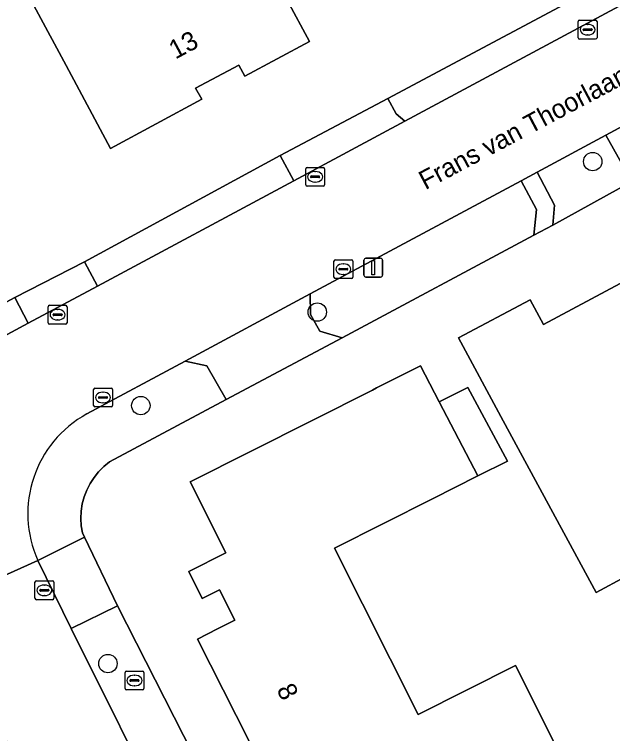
# Model space of a CAD drawing. Extents: x 157320 to 158835, y 386650 to 388491.
# Drawn here: x 158226.53 to 158258.31, y 387181.77 to 387219.95 of the extents above; entities that cross this region are included whole.
import ezdxf

# ---------------------------------------------------------------- set-up
doc = ezdxf.new("R2010")
doc.units = 0
for name, color, linetype in [('IMGEO_Berm_groen', 7, 'Continuous'), ('IMGEO_Boom', 7, 'Continuous'), ('IMGEO_Brandkraan', 7, 'Continuous'), ('IMGEO_Erf', 7, 'Continuous'), ('IMGEO_Groenvoorziening', 7, 'Continuous'), ('IMGEO_Kolk', 7, 'Continuous'), ('IMGEO_Lichtmast', 7, 'Continuous'), ('IMGEO_Openbare_ruimte_label', 7, 'Continuous'), ('IMGEO_Pand', 7, 'Continuous'), ('IMGEO_Pand_nummerreeks', 7, 'Continuous'), ('IMGEO_Rijbaan_lokaal_gesloten', 7, 'Continuous'), ('IMGEO_Voetpad_open', 7, 'Continuous')]:
    doc.layers.add(name, color=color, linetype=linetype)

msp = doc.modelspace()

# ---------------------------------------------------------------- linework, layer by layer
at = {"layer": 'IMGEO_Berm_groen'}
for points in [[(158257.948, 387213.535), (158254.289, 387211.565), (158255.217, 387209.817), (158255.131, 387208.755), (158259.322, 387211.069)], [(158254.127, 387208.218), (158254.255, 387209.589), (158253.448, 387211.114), (158242.247, 387205.106), (158242.26, 387204.011), (158242.754, 387203.134), (158243.935, 387202.783)], [(158232.002, 387188.552), (158229.541, 387187.344), (158239.92, 387166.54), (158242.522, 387167.891)]]:
    msp.add_lwpolyline(points, close=True, dxfattribs=at)
for points in [[(158230.135, 387193.957), (158230.234, 387194.333), (158230.373, 387194.696), (158230.548, 387195.042), (158230.758, 387195.369), (158231.002, 387195.671), (158231.276, 387195.947), (158231.577, 387196.192), (158237.773, 387199.496), (158236.756, 387201.297), (158235.597, 387201.538), (158230.378, 387198.739)], [(158227.78, 387190.953), (158230.26, 387192.2), (158230.137, 387192.426), (158230.078, 387192.798), (158230.056, 387193.186), (158230.075, 387193.574), (158230.135, 387193.957)]]:
    msp.add_lwpolyline(points, dxfattribs=at)
msp.add_arc((158233.274, 387193.446), 6.033, 118.6863, 204.4084, dxfattribs=at)
at = {"layer": 'IMGEO_Boom'}
for centre in [(158257.249, 387212.133), (158242.618, 387204.142), (158233.243, 387199.18), (158231.493, 387185.484)]:
    msp.add_circle(centre, 0.489, dxfattribs=at)
at = {"layer": 'IMGEO_Brandkraan'}
for p, q in [((158232.406, 387184.161), (158232.406, 387185.013)), ((158232.481, 387185.087), (158233.333, 387185.087)), ((158232.894, 387184.867), (158232.919, 387184.867)), ((158233.407, 387185.013), (158233.407, 387184.161)), ((158232.665, 387184.581), (158232.665, 387184.593)), ((158233.103, 387184.544), (158232.705, 387184.544)), ((158232.708, 387184.63), (158233.106, 387184.63)), ((158233.149, 387184.593), (158233.149, 387184.581)), ((158233.333, 387184.087), (158232.481, 387184.087)), ((158232.917, 387184.307), (158232.892, 387184.307))]:
    msp.add_line(p, q, dxfattribs=at)
for points in [[(158232.406, 387184.161), (158232.406, 387185.013)], [(158232.481, 387185.087), (158233.333, 387185.087)], [(158233.407, 387185.013), (158233.407, 387184.161)], [(158233.333, 387184.087), (158232.481, 387184.087)]]:
    msp.add_lwpolyline(points, dxfattribs=at)
for centre, radius, start, end in [((158232.483, 387185.011), 0.0765, 91.552, 178.448), ((158232.483, 387185.011), 0.0765, 91.552, 178.448), ((158233.331, 387185.011), 0.0765, 1.552, 88.448), ((158233.331, 387185.011), 0.0765, 1.552, 88.448), ((158232.705, 387184.59), 0.0403, 85.8775, 175.7526), ((158232.702, 387184.58), 0.0366, 178.938, 274.7102), ((158233.106, 387184.587), 0.043, 264.8664, 352.4533), ((158233.11, 387184.592), 0.0386, 1.7309, 96.639), ((158232.483, 387184.163), 0.0765, 181.552, 268.448), ((158232.483, 387184.163), 0.0765, 181.552, 268.448), ((158233.331, 387184.163), 0.0765, 271.552, 358.448), ((158233.331, 387184.163), 0.0765, 271.552, 358.448)]:
    msp.add_arc(centre, radius, start, end, dxfattribs=at)
for centre, major_axis, ratio, start_param, end_param in [((158232.893, 387184.587), (-0.387, 0.002), 0.722429, 4.712389, 7.853982), ((158232.918, 387184.587), (-0.39, 0.002), 0.717154, 1.570796, 4.712389)]:
    msp.add_ellipse(centre, major_axis=major_axis, ratio=ratio, start_param=start_param, end_param=end_param, dxfattribs=at)
at = {"layer": 'IMGEO_Erf'}
for points in [[(158197.427, 387189.413), (158201.462, 387191.335), (158203.245, 387192.312), (158205.838, 387193.797), (158207.549, 387194.826), (158209.369, 387195.668), (158213.782, 387198.067), (158226.542, 387204.916), (158230.252, 387206.815), (158240.65, 387212.458), (158246.372, 387215.477), (158259.181, 387222.335), (158262.73, 387224.252), (158272.64, 387229.657), (158274.12, 387230.46), (158275.497, 387231.221), (158282.317, 387234.838)], [(158259.322, 387211.069), (158255.131, 387208.755), (158254.127, 387208.218), (158243.935, 387202.783), (158237.773, 387199.496), (158231.577, 387196.192), (158231.276, 387195.947), (158231.002, 387195.671), (158230.758, 387195.369), (158230.548, 387195.042), (158230.373, 387194.696), (158230.234, 387194.333), (158230.135, 387193.957), (158230.075, 387193.574), (158230.056, 387193.186), (158230.078, 387192.798), (158230.137, 387192.426), (158230.26, 387192.2), (158232.002, 387188.552), (158242.522, 387167.891)]]:
    msp.add_lwpolyline(points, dxfattribs=at)
for points in [[(158241.026, 387220.709), (158242.204, 387218.515), (158238.769, 387216.67), (158238.448, 387217.248), (158236.147, 387216.025), (158236.488, 387215.454), (158231.639, 387212.832), (158229.273, 387217.237), (158225.963, 387223.397), (158236.532, 387229.081), (158239.839, 387222.92)], [(158268.284, 387190.623), (158267.152, 387191.535), (158261.834, 387188.644), (158260.577, 387190.956), (158257.429, 387189.254), (158252.499, 387198.374), (158250.122, 387202.772), (158253.928, 387204.798), (158254.635, 387203.478), (158262.778, 387207.837), (158262.012, 387209.243), (158265.472, 387211.127), (158266.96, 387208.396), (158269.351, 387204.006), (158270.596, 387201.721), (158267.471, 387199.97), (158270.919, 387193.583), (158270.865, 387192.027)], [(158248.283, 387176.708), (158243.816, 387174.461), (158241.391, 387179.203), (158240.357, 387178.677), (158236.258, 387186.782), (158237.319, 387187.324), (158238.237, 387187.793), (158237.424, 387189.402), (158236.508, 387188.936), (158235.792, 387190.374), (158237.759, 387191.367), (158235.863, 387195.124), (158245.553, 387200.004), (158245.769, 387200.113), (158248.099, 387201.286), (158249.098, 387199.374), (158250.609, 387200.135), (158252.718, 387196.235), (158251.152, 387195.446), (158248.734, 387194.228), (158243.529, 387191.607), (158247.974, 387182.784), (158253.142, 387185.384), (158255.644, 387180.411)]]:
    msp.add_lwpolyline(points, close=True, dxfattribs=at)
at = {"layer": 'IMGEO_Groenvoorziening'}
for points in [[(158259.874, 387221.054), (158259.181, 387222.335), (158246.372, 387215.477), (158246.809, 387214.66), (158247.26, 387214.274)], [(158241.377, 387211.119), (158240.65, 387212.458), (158230.252, 387206.815), (158230.947, 387205.52)], [(158222.382, 387200.932), (158227.265, 387203.556), (158226.542, 387204.916), (158213.782, 387198.067), (158214.526, 387196.669)]]:
    msp.add_lwpolyline(points, close=True, dxfattribs=at)
at = {"layer": 'IMGEO_Kolk'}
for p, q in [((158256.553, 387219.636), (158257.405, 387219.636)), ((158256.478, 387218.71), (158256.478, 387219.562)), ((158256.966, 387219.416), (158256.991, 387219.416)), ((158257.479, 387219.562), (158257.479, 387218.71)), ((158256.737, 387219.13), (158256.737, 387219.142)), ((158257.175, 387219.093), (158256.777, 387219.093)), ((158256.78, 387219.179), (158257.178, 387219.179)), ((158256.989, 387218.856), (158256.964, 387218.856)), ((158257.221, 387219.142), (158257.221, 387219.13)), ((158257.405, 387218.636), (158256.553, 387218.636)), ((158242.001, 387210.899), (158242.001, 387211.751)), ((158242.076, 387211.825), (158242.928, 387211.825)), ((158242.489, 387211.605), (158242.514, 387211.605)), ((158243.002, 387211.751), (158243.002, 387210.899)), ((158242.26, 387211.319), (158242.26, 387211.331)), ((158242.698, 387211.282), (158242.3, 387211.282)), ((158242.303, 387211.368), (158242.701, 387211.368)), ((158242.744, 387211.331), (158242.744, 387211.319)), ((158242.928, 387210.825), (158242.076, 387210.825)), ((158242.512, 387211.045), (158242.487, 387211.045)), ((158243.501, 387205.994), (158243.501, 387206.846)), ((158243.576, 387206.92), (158244.428, 387206.92)), ((158243.989, 387206.7), (158244.014, 387206.7)), ((158244.502, 387206.846), (158244.502, 387205.994)), ((158243.76, 387206.414), (158243.76, 387206.426)), ((158244.198, 387206.377), (158243.8, 387206.377)), ((158243.803, 387206.463), (158244.201, 387206.463)), ((158244.244, 387206.426), (158244.244, 387206.414)), ((158244.428, 387205.92), (158243.576, 387205.92)), ((158244.012, 387206.14), (158243.987, 387206.14)), ((158228.323, 387203.577), (158228.323, 387204.429)), ((158228.398, 387204.503), (158229.25, 387204.503)), ((158229.324, 387204.429), (158229.324, 387203.577)), ((158228.582, 387203.997), (158228.582, 387204.009)), ((158229.02, 387203.96), (158228.622, 387203.96)), ((158228.625, 387204.046), (158229.023, 387204.046)), ((158228.811, 387204.283), (158228.836, 387204.283)), ((158229.066, 387204.009), (158229.066, 387203.997)), ((158228.834, 387203.723), (158228.809, 387203.723)), ((158229.25, 387203.503), (158228.398, 387203.503)), ((158230.734, 387199.182), (158230.734, 387200.034)), ((158230.809, 387200.108), (158231.661, 387200.108)), ((158231.222, 387199.888), (158231.247, 387199.888)), ((158231.735, 387200.034), (158231.735, 387199.182)), ((158230.993, 387199.602), (158230.993, 387199.614)), ((158231.431, 387199.565), (158231.033, 387199.565)), ((158231.036, 387199.651), (158231.434, 387199.651)), ((158231.477, 387199.614), (158231.477, 387199.602)), ((158231.661, 387199.108), (158230.809, 387199.108)), ((158231.245, 387199.328), (158231.22, 387199.328)), ((158227.693, 387189.875), (158228.545, 387189.875)), ((158227.618, 387188.949), (158227.618, 387189.801)), ((158228.106, 387189.655), (158228.131, 387189.655)), ((158228.619, 387189.801), (158228.619, 387188.949)), ((158227.877, 387189.369), (158227.877, 387189.381)), ((158228.315, 387189.332), (158227.917, 387189.332)), ((158227.92, 387189.418), (158228.318, 387189.418)), ((158228.129, 387189.095), (158228.104, 387189.095)), ((158228.361, 387189.381), (158228.361, 387189.369)), ((158228.545, 387188.875), (158227.693, 387188.875))]:
    msp.add_line(p, q, dxfattribs=at)
for points in [[(158256.553, 387219.636), (158257.405, 387219.636)], [(158256.478, 387218.71), (158256.478, 387219.562)], [(158257.479, 387219.562), (158257.479, 387218.71)], [(158257.405, 387218.636), (158256.553, 387218.636)], [(158242.001, 387210.899), (158242.001, 387211.751)], [(158242.076, 387211.825), (158242.928, 387211.825)], [(158243.002, 387211.751), (158243.002, 387210.899)], [(158242.928, 387210.825), (158242.076, 387210.825)], [(158243.501, 387205.994), (158243.501, 387206.846)], [(158243.576, 387206.92), (158244.428, 387206.92)], [(158244.502, 387206.846), (158244.502, 387205.994)], [(158244.428, 387205.92), (158243.576, 387205.92)], [(158228.323, 387203.577), (158228.323, 387204.429)], [(158228.398, 387204.503), (158229.25, 387204.503)], [(158229.324, 387204.429), (158229.324, 387203.577)], [(158229.25, 387203.503), (158228.398, 387203.503)], [(158230.734, 387199.182), (158230.734, 387200.034)], [(158230.809, 387200.108), (158231.661, 387200.108)], [(158231.735, 387200.034), (158231.735, 387199.182)], [(158231.661, 387199.108), (158230.809, 387199.108)], [(158227.693, 387189.875), (158228.545, 387189.875)], [(158227.618, 387188.949), (158227.618, 387189.801)], [(158228.619, 387189.801), (158228.619, 387188.949)], [(158228.545, 387188.875), (158227.693, 387188.875)]]:
    msp.add_lwpolyline(points, dxfattribs=at)
for centre, radius, start, end in [((158256.555, 387219.56), 0.0765, 91.552, 178.448), ((158256.555, 387219.56), 0.0765, 91.552, 178.448), ((158257.403, 387219.56), 0.0765, 1.552, 88.448), ((158257.403, 387219.56), 0.0765, 1.552, 88.448), ((158256.777, 387219.139), 0.0403, 85.8775, 175.7526), ((158256.774, 387219.129), 0.0366, 178.938, 274.7102), ((158257.178, 387219.136), 0.043, 264.8664, 352.4533), ((158257.182, 387219.141), 0.0386, 1.7309, 96.639), ((158256.555, 387218.712), 0.0765, 181.552, 268.448), ((158256.555, 387218.712), 0.0765, 181.552, 268.448), ((158257.403, 387218.712), 0.0765, 271.552, 358.448), ((158257.403, 387218.712), 0.0765, 271.552, 358.448), ((158242.078, 387211.749), 0.0765, 91.552, 178.448), ((158242.078, 387211.749), 0.0765, 91.552, 178.448), ((158242.926, 387211.749), 0.0765, 1.552, 88.448), ((158242.926, 387211.749), 0.0765, 1.552, 88.448), ((158242.3, 387211.328), 0.0403, 85.8775, 175.7526), ((158242.297, 387211.318), 0.0366, 178.938, 274.7102), ((158242.701, 387211.325), 0.043, 264.8664, 352.4533), ((158242.705, 387211.33), 0.0386, 1.7309, 96.639), ((158242.078, 387210.901), 0.0765, 181.552, 268.448), ((158242.078, 387210.901), 0.0765, 181.552, 268.448), ((158242.926, 387210.901), 0.0765, 271.552, 358.448), ((158242.926, 387210.901), 0.0765, 271.552, 358.448), ((158243.578, 387206.844), 0.0765, 91.552, 178.448), ((158243.578, 387206.844), 0.0765, 91.552, 178.448), ((158244.426, 387206.844), 0.0765, 1.552, 88.448), ((158244.426, 387206.844), 0.0765, 1.552, 88.448), ((158243.8, 387206.423), 0.0403, 85.8775, 175.7526), ((158243.797, 387206.413), 0.0366, 178.938, 274.7102), ((158244.201, 387206.42), 0.043, 264.8664, 352.4533), ((158244.205, 387206.425), 0.0386, 1.7309, 96.639), ((158243.578, 387205.996), 0.0765, 181.552, 268.448), ((158243.578, 387205.996), 0.0765, 181.552, 268.448), ((158244.426, 387205.996), 0.0765, 271.552, 358.448), ((158244.426, 387205.996), 0.0765, 271.552, 358.448), ((158228.4, 387204.427), 0.0765, 91.552, 178.448), ((158228.4, 387204.427), 0.0765, 91.552, 178.448), ((158229.248, 387204.427), 0.0765, 1.552, 88.448), ((158229.248, 387204.427), 0.0765, 1.552, 88.448), ((158228.622, 387204.006), 0.0403, 85.8775, 175.7526), ((158228.619, 387203.996), 0.0366, 178.938, 274.7102), ((158229.023, 387204.003), 0.043, 264.8664, 352.4533), ((158229.027, 387204.008), 0.0386, 1.7309, 96.639), ((158228.4, 387203.579), 0.0765, 181.552, 268.448), ((158228.4, 387203.579), 0.0765, 181.552, 268.448), ((158229.248, 387203.579), 0.0765, 271.552, 358.448), ((158229.248, 387203.579), 0.0765, 271.552, 358.448), ((158230.811, 387200.032), 0.0765, 91.552, 178.448), ((158230.811, 387200.032), 0.0765, 91.552, 178.448), ((158231.659, 387200.032), 0.0765, 1.552, 88.448), ((158231.659, 387200.032), 0.0765, 1.552, 88.448), ((158231.033, 387199.611), 0.0403, 85.8775, 175.7526), ((158231.03, 387199.601), 0.0366, 178.938, 274.7102), ((158231.434, 387199.608), 0.043, 264.8664, 352.4533), ((158231.438, 387199.613), 0.0386, 1.7309, 96.639), ((158230.811, 387199.184), 0.0765, 181.552, 268.448), ((158230.811, 387199.184), 0.0765, 181.552, 268.448), ((158231.659, 387199.184), 0.0765, 271.552, 358.448), ((158231.659, 387199.184), 0.0765, 271.552, 358.448), ((158227.695, 387189.799), 0.0765, 91.552, 178.448), ((158227.695, 387189.799), 0.0765, 91.552, 178.448), ((158228.543, 387189.799), 0.0765, 1.552, 88.448), ((158228.543, 387189.799), 0.0765, 1.552, 88.448), ((158227.917, 387189.378), 0.0403, 85.8775, 175.7526), ((158227.914, 387189.368), 0.0366, 178.938, 274.7102), ((158228.318, 387189.375), 0.043, 264.8664, 352.4533), ((158228.322, 387189.38), 0.0386, 1.7309, 96.639), ((158227.695, 387188.951), 0.0765, 181.552, 268.448), ((158227.695, 387188.951), 0.0765, 181.552, 268.448), ((158228.543, 387188.951), 0.0765, 271.552, 358.448), ((158228.543, 387188.951), 0.0765, 271.552, 358.448)]:
    msp.add_arc(centre, radius, start, end, dxfattribs=at)
for centre, major_axis, ratio, start_param, end_param in [((158256.965, 387219.136), (-0.387, 0.002), 0.722429, 4.712389, 7.853982), ((158256.99, 387219.136), (-0.39, 0.002), 0.717154, 1.570796, 4.712389), ((158242.488, 387211.325), (-0.387, 0.002), 0.722429, 4.712389, 7.853982), ((158242.513, 387211.325), (-0.39, 0.002), 0.717154, 1.570796, 4.712389), ((158243.988, 387206.42), (-0.387, 0.002), 0.722429, 4.712389, 7.853982), ((158244.013, 387206.42), (-0.39, 0.002), 0.717154, 1.570796, 4.712389), ((158228.81, 387204.003), (-0.387, 0.002), 0.722429, 4.712389, 7.853982), ((158228.835, 387204.003), (-0.39, 0.002), 0.717154, 1.570796, 4.712389), ((158231.221, 387199.608), (-0.387, 0.002), 0.722429, 4.712389, 7.853982), ((158231.246, 387199.608), (-0.39, 0.002), 0.717154, 1.570796, 4.712389), ((158228.105, 387189.375), (-0.387, 0.002), 0.722429, 4.712389, 7.853982), ((158228.13, 387189.375), (-0.39, 0.002), 0.717154, 1.570796, 4.712389)]:
    msp.add_ellipse(centre, major_axis=major_axis, ratio=ratio, start_param=start_param, end_param=end_param, dxfattribs=at)
at = {"layer": 'IMGEO_Lichtmast'}
for p, q in [((158245.194, 387207.001), (158245.984, 387207.001)), ((158245.984, 387207.001), (158245.194, 387207.001)), ((158245.094, 387206.101), (158245.094, 387206.901)), ((158245.094, 387206.901), (158245.094, 387206.101)), ((158246.084, 387206.901), (158246.084, 387206.101)), ((158246.084, 387206.101), (158246.084, 387206.901)), ((158245.984, 387206.001), (158245.194, 387206.001)), ((158245.194, 387206.001), (158245.984, 387206.001))]:
    msp.add_line(p, q, dxfattribs=at)
msp.add_lwpolyline([(158245.514, 387206.876), (158245.664, 387206.876), (158245.664, 387206.126), (158245.514, 387206.126), (158245.514, 387206.876)], dxfattribs=at)
for centre, start, end in [((158245.194, 387206.901), 90, 180), ((158245.194, 387206.901), 90, 180), ((158245.984, 387206.901), 0, 90), ((158245.984, 387206.901), 360, 90), ((158245.194, 387206.101), 180, 270), ((158245.194, 387206.101), 180, 270), ((158245.984, 387206.101), 270, 0), ((158245.984, 387206.101), 270, 0)]:
    msp.add_arc(centre, 0.1, start, end, dxfattribs=at)
at = {"layer": 'IMGEO_Pand'}
for points in [[(158241.026, 387220.709), (158239.839, 387222.92), (158236.532, 387229.081), (158225.963, 387223.397), (158229.273, 387217.237), (158231.639, 387212.832), (158236.488, 387215.454), (158236.147, 387216.025), (158238.448, 387217.248), (158238.769, 387216.67), (158242.204, 387218.515)], [(158270.596, 387201.721), (158269.351, 387204.006), (158266.96, 387208.396), (158265.472, 387211.127), (158262.012, 387209.243), (158262.778, 387207.837), (158254.635, 387203.478), (158253.928, 387204.798), (158250.122, 387202.772), (158252.499, 387198.374), (158257.429, 387189.254), (158260.577, 387190.956), (158261.834, 387188.644), (158267.152, 387191.535), (158268.284, 387190.623), (158270.865, 387192.027), (158270.919, 387193.583), (158267.471, 387199.97)], [(158243.529, 387191.607), (158248.734, 387194.228), (158251.152, 387195.446), (158249.098, 387199.374), (158248.099, 387201.286), (158245.769, 387200.113), (158245.553, 387200.004), (158235.863, 387195.124), (158237.759, 387191.367), (158235.792, 387190.374), (158236.508, 387188.936), (158237.424, 387189.402), (158238.237, 387187.793), (158237.319, 387187.324), (158236.258, 387186.782), (158240.357, 387178.677), (158241.391, 387179.203), (158243.816, 387174.461), (158248.283, 387176.708), (158255.644, 387180.411), (158253.142, 387185.384), (158247.974, 387182.784)], [(158249.098, 387199.374), (158251.152, 387195.446), (158252.718, 387196.235), (158250.609, 387200.135)]]:
    msp.add_lwpolyline(points, close=True, dxfattribs=at)
at = {"layer": 'IMGEO_Rijbaan_lokaal_gesloten'}
for points in [[(158303.287, 387245.366), (158300.913, 387243.577), (158297.6, 387241.378), (158294.844, 387239.792), (158292.848, 387238.721), (158283.035, 387233.457), (158276.237, 387229.841), (158274.866, 387229.096), (158273.367, 387228.298), (158263.425, 387222.971), (158259.874, 387221.054), (158247.26, 387214.274), (158241.377, 387211.119), (158230.947, 387205.52), (158227.265, 387203.556), (158222.382, 387200.932)], [(158230.378, 387198.739), (158235.597, 387201.538), (158242.247, 387205.106), (158253.448, 387211.114), (158254.289, 387211.565), (158257.948, 387213.535), (158269.87, 387219.943), (158276.06, 387223.262), (158276.823, 387223.671), (158291.11, 387231.501), (158292.29, 387231.943)], [(158220.176, 387193.362), (158222.532, 387188.602), (158227.78, 387190.953)], [(158261.327, 387123.809), (158255.123, 387136.185), (158251.163, 387144.107), (158248.403, 387149.619), (158243.169, 387160.068), (158239.92, 387166.54), (158229.541, 387187.344), (158227.78, 387190.953), (158222.532, 387188.602), (158227.354, 387178.86), (158229.963, 387173.679), (158231.104, 387171.408), (158237.057, 387159.45), (158244.461, 387144.615), (158244.715, 387144.172), (158246.256, 387141.123), (158248.305, 387136.986), (158248.936, 387135.765), (158253.299, 387127.027), (158255.63, 387122.39), (158256.579, 387120.546), (158257.126, 387119.417), (158262.887, 387107.923)]]:
    msp.add_lwpolyline(points, dxfattribs=at)
msp.add_arc((158233.274, 387193.446), 6.033, 118.6863, 204.4084, dxfattribs=at)
at = {"layer": 'IMGEO_Voetpad_open'}
for points in [[(158259.322, 387211.069), (158271.208, 387217.478), (158269.87, 387219.943), (158257.948, 387213.535)], [(158247.26, 387214.274), (158246.809, 387214.66), (158246.372, 387215.477), (158240.65, 387212.458), (158241.377, 387211.119)], [(158255.131, 387208.755), (158255.217, 387209.817), (158254.289, 387211.565), (158253.448, 387211.114), (158254.255, 387209.589), (158254.127, 387208.218)], [(158230.947, 387205.52), (158230.252, 387206.815), (158226.542, 387204.916), (158227.265, 387203.556)], [(158236.756, 387201.297), (158237.773, 387199.496), (158243.935, 387202.783), (158242.754, 387203.134), (158242.26, 387204.011), (158242.247, 387205.106), (158235.597, 387201.538)], [(158227.78, 387190.953), (158229.541, 387187.344), (158232.002, 387188.552), (158230.26, 387192.2)]]:
    msp.add_lwpolyline(points, close=True, dxfattribs=at)

# ---------------------------------------------------------------- texts
at = {"layer": 'IMGEO_Openbare_ruimte_label'}
msp.add_text('Frans van Thoorlaan', height=1, rotation=28.0253, dxfattribs=at).set_placement((158248.358, 387210.614))
at = {"layer": 'IMGEO_Pand_nummerreeks'}
for s, rotation, p in [('13', 28.2762, (158235.081, 387217.544)), ('8', 296.8257, (158240.433, 387184.109))]:
    msp.add_text(s, height=1, rotation=rotation, dxfattribs=at).set_placement(p)

doc.saveas('drawing.dxf')
